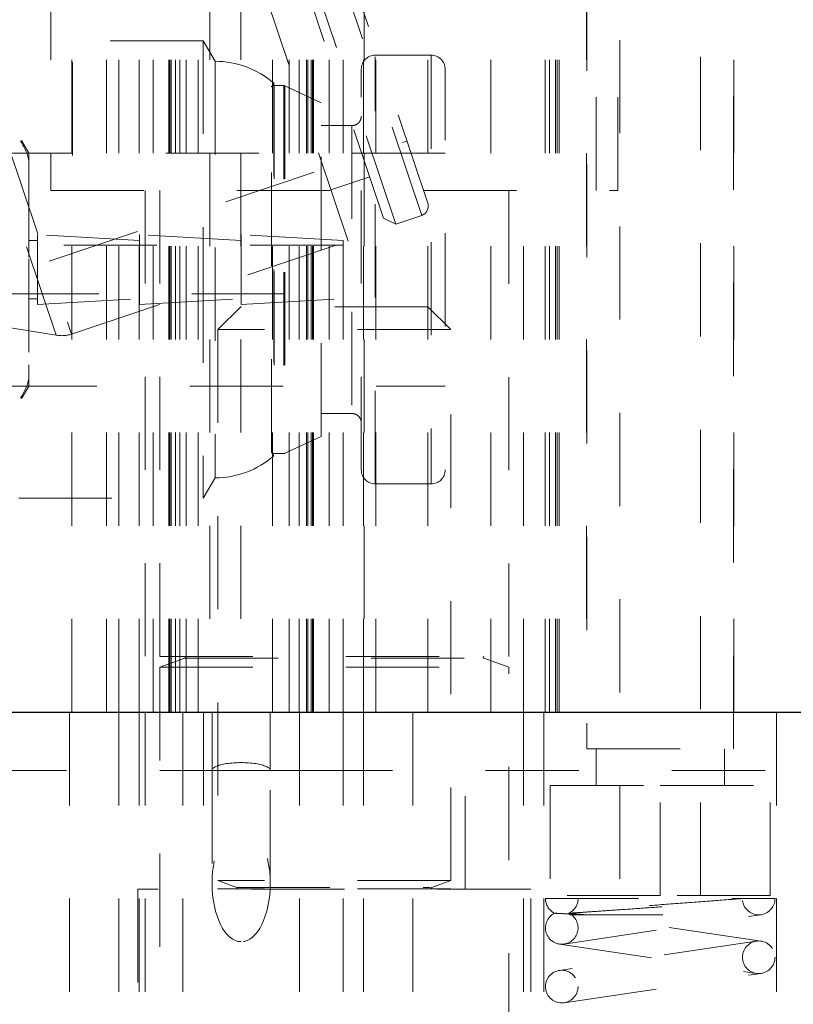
# Model space of a CAD drawing. Header units: inches. Extents: x 1880 to 2363, y -453 to -54.
# Tile 821 of 1056: x 2040.344 to 2041.175, y -79.957 to -78.901. Entities that reach past the tile are written whole.
import ezdxf

# ---------------------------------------------------------------- set-up
doc = ezdxf.new("R2010")
doc.units = ezdxf.units.IN
doc.header["$LTSCALE"] = 0.5
doc.header["$MEASUREMENT"] = 0
doc.linetypes.add('HIDDEN', pattern=[0.225, 0.15, -0.075])
for name, color, linetype in [('DIE-M-S', 8, 'Continuous'), ('DIE-M-S3', 8, 'Continuous'), ('SVD-M-S', 8, 'Continuous')]:
    doc.layers.add(name, color=color, linetype=linetype)

msp = doc.modelspace()

# ---------------------------------------------------------------- linework, layer by layer
at = {"layer": 'DIE-M-S', "linetype": 'HIDDEN', "lineweight": 18}
for p, q in [((2040.37729, -78.64382), (2040.37729, -79.08382)), ((2040.39979, -79.64382), (2040.39979, -78.64382)), ((2040.54829, -78.64382), (2040.54829, -79.64382)), ((2040.58129, -78.64382), (2040.58129, -79.64382)), ((2040.61529, -79.64382), (2040.61529, -78.64382)), ((2040.71379, -78.64382), (2040.71379, -79.64382)), ((2040.78229, -79.64382), (2040.78229, -78.64382)), ((2040.84979, -79.64382), (2040.84979, -78.64382)), ((2040.90834, -79.64382), (2040.90834, -78.64382)), ((2040.90834, -79.64382), (2040.90834, -78.64382)), ((2040.91275, -79.64382), (2040.91275, -78.64382)), ((2040.91275, -79.64382), (2040.91275, -78.64382)), ((2040.92123, -79.64382), (2040.92123, -78.64382)), ((2040.92123, -79.64382), (2040.92123, -78.64382)), ((2040.92317, -79.64382), (2040.92317, -78.64382)), ((2040.95279, -78.64382), (2040.95279, -79.64382)), ((2040.98629, -79.08382), (2040.98629, -78.64382)), ((2041.11079, -79.64382), (2041.11079, -78.64382)), ((2040.37729, -79.08382), (2040.98629, -79.08382)), ((2040.47879, -79.08382), (2040.47879, -79.64382)), ((2040.88479, -79.64382), (2040.88479, -79.08382))]:
    msp.add_line(p, q, dxfattribs=at)
at = {"layer": 'DIE-M-S', "linetype": 'Continuous', "lineweight": 25}
msp.add_line((2038.93179, -79.64382), (2042.58179, -79.64382), dxfattribs=at)
at = {"layer": 'DIE-M-S3', "linetype": 'HIDDEN', "lineweight": 18}
for p, q in [((2040.95305, -78.65563), (2040.95305, -79.68319)), ((2041.11053, -79.68319), (2041.11053, -78.65563)), ((2040.98848, -78.72256), (2040.98848, -79.84067)), ((2041.0751, -79.84067), (2041.0751, -78.72256)), ((2040.43729, -79.64382), (2040.43729, -78.89382)), ((2040.45029, -79.64382), (2040.45029, -78.89382)), ((2040.47226, -79.64382), (2040.47226, -78.89382)), ((2040.47229, -79.64382), (2040.47229, -78.89382)), ((2040.48726, -79.64382), (2040.48726, -78.89382)), ((2040.50406, -79.64382), (2040.50406, -78.89382)), ((2040.50529, -79.64382), (2040.50529, -78.89382)), ((2040.50679, -79.64382), (2040.50679, -78.89382)), ((2040.51114, -79.64382), (2040.51114, -78.89382)), ((2040.51579, -79.64382), (2040.51579, -78.89382)), ((2040.52279, -79.64382), (2040.52279, -78.89382)), ((2040.53579, -79.64382), (2040.53579, -78.89382)), ((2040.63329, -79.64382), (2040.63329, -78.89382)), ((2040.64403, -79.64382), (2040.64403, -78.89382)), ((2040.65197, -79.64382), (2040.65197, -78.89382)), ((2040.65329, -79.64382), (2040.65329, -78.89382)), ((2040.65679, -79.64382), (2040.65679, -78.89382)), ((2040.65829, -79.64382), (2040.65829, -78.89382)), ((2040.65952, -79.64382), (2040.65952, -78.89382)), ((2040.67632, -79.64382), (2040.67632, -78.89382)), ((2040.69129, -79.64382), (2040.69129, -78.89382)), ((2040.69132, -79.64382), (2040.69132, -78.89382)), ((2040.71329, -79.64382), (2040.71329, -78.89382)), ((2040.72629, -79.64382), (2040.72629, -78.89382)), ((2040.91929, -79.64382), (2040.91929, -78.89382)), ((2040.39729, -80.14382), (2040.39729, -79.64382)), ((2040.45029, -80.14382), (2040.45029, -79.64382)), ((2040.47229, -79.64382), (2040.47229, -80.14382)), ((2040.47879, -79.64382), (2040.47879, -80.14382)), ((2040.51929, -79.70632), (2040.51929, -79.64382)), ((2040.51929, -79.64382), (2040.51929, -80.14382)), ((2040.54129, -79.64382), (2040.54129, -79.83382)), ((2040.55054, -79.70632), (2040.55054, -79.64382)), ((2040.61304, -79.70632), (2040.61304, -79.64382)), ((2040.64429, -79.70632), (2040.64429, -79.64382)), ((2040.64429, -80.14382), (2040.64429, -79.64382)), ((2040.69129, -80.14382), (2040.69129, -79.64382)), ((2040.71329, -80.14382), (2040.71329, -79.64382)), ((2040.76629, -80.14382), (2040.76629, -79.64382)), ((2040.82229, -79.83382), (2040.82229, -79.64382)), ((2040.88479, -80.14382), (2040.88479, -79.64382)), ((2040.90679, -79.64382), (2040.90679, -80.14382)), ((2041.15679, -80.14382), (2041.15679, -79.64382)), ((2040.95305, -79.68319), (2041.11053, -79.68319)), ((2040.96289, -79.68319), (2040.96289, -79.72256)), ((2041.10069, -79.72256), (2041.10069, -79.68319)), ((2036.89429, -79.70632), (2040.51929, -79.70632)), ((2040.51929, -79.70632), (2040.55054, -79.70632)), ((2040.61304, -79.70632), (2040.55054, -79.70632)), ((2040.55054, -79.70632), (2040.55054, -79.82756)), ((2040.61304, -79.70632), (2040.64429, -79.70632)), ((2040.61304, -79.82756), (2040.61304, -79.70632)), ((2040.64429, -79.70632), (2042.57554, -79.70632)), ((2040.91368, -79.72256), (2041.03179, -79.72256)), ((2040.91368, -79.72256), (2040.91368, -79.84067)), ((2041.03179, -79.84067), (2041.03179, -79.72256)), ((2041.03179, -79.72256), (2041.1499, -79.72256)), ((2041.1499, -79.84067), (2041.1499, -79.72256)), ((2040.89279, -79.83382), (2040.47079, -79.83382)), ((2040.47079, -79.83382), (2040.47079, -80.14382)), ((2040.89279, -80.14382), (2040.89279, -79.83382)), ((2041.03179, -79.84067), (2040.91368, -79.84067)), ((2041.1499, -79.84067), (2041.03179, -79.84067))]:
    msp.add_line(p, q, dxfattribs=at)
at = {"layer": 'DIE-M-S3', "linetype": 'Continuous', "lineweight": 25}
msp.add_line((2038.93179, -79.64382), (2042.58179, -79.64382), dxfattribs=at)
at = {"layer": 'DIE-M-S3', "linetype": 'HIDDEN', "lineweight": 18}
msp.add_ellipse((2040.58179, -79.70632), major_axis=(0.03125, 0), ratio=0.2679492, start_param=0, end_param=3.1415927, dxfattribs=at)
msp.add_ellipse((2040.58179, -79.82756), major_axis=(0, -0.0625), ratio=0.5, dxfattribs=at)
at = {"layer": 'SVD-M-S', "linetype": 'HIDDEN', "lineweight": 18}
for p, q in [((2040.7478, -79.12004), (2040.61676, -78.73005)), ((2040.77569, -79.11067), (2040.64465, -78.72068)), ((2040.78217, -79.09765), (2040.65768, -78.72715)), ((2040.40054, -78.74632), (2040.40054, -79.08382)), ((2040.69665, -79.13827), (2040.56499, -78.74641)), ((2040.73477, -79.11357), (2040.61028, -78.74308)), ((2040.96304, -79.08382), (2040.96304, -78.74632)), ((2040.68011, -78.79391), (2039.91698, -79.05033)), ((2040.26777, -78.84628), (2040.39943, -79.23814)), ((2040.38316, -79.23915), (2040.25418, -78.85529)), ((2040.54109, -78.92332), (2040.34292, -78.92332)), ((2040.54109, -78.92332), (2040.54109, -79.16882)), ((2040.55379, -78.94532), (2040.54109, -78.92332)), ((2040.78579, -78.93882), (2040.72579, -78.93882)), ((2040.72579, -79.39882), (2040.72579, -78.94063)), ((2040.78579, -78.93927), (2040.78579, -79.39836)), ((2040.55379, -78.94532), (2040.55379, -79.39232)), ((2040.71079, -79.38382), (2040.71079, -78.95382)), ((2040.61679, -78.96876), (2040.61445, -78.97282)), ((2040.61445, -79.36482), (2040.61445, -78.97282)), ((2040.61679, -78.96876), (2040.61679, -79.36888)), ((2040.61705, -78.97132), (2040.61705, -79.36448)), ((2040.62745, -78.97132), (2040.61705, -78.97132)), ((2040.62745, -78.97178), (2040.62745, -79.36586)), ((2040.62872, -78.9716), (2040.62872, -79.3642)), ((2040.66779, -78.98982), (2040.62872, -78.9716)), ((2040.66779, -79.34782), (2040.66779, -78.98982)), ((2040.70079, -79.01432), (2040.66779, -79.01432)), ((2040.70079, -79.01432), (2040.70079, -79.32332)), ((2039.99661, -79.28731), (2040.75974, -79.03089)), ((2040.35379, -79.04382), (2040.34605, -79.03041)), ((2040.80079, -79.04382), (2040.12679, -79.04382)), ((2040.35379, -79.04382), (2040.35379, -79.05538)), ((2040.35379, -79.05538), (2040.35379, -79.15758)), ((2040.67816, -79.08322), (2040.71986, -79.06921)), ((2040.49429, -79.08382), (2040.49429, -79.58421)), ((2040.86929, -79.58421), (2040.86929, -79.08382)), ((2040.73477, -79.11357), (2040.7478, -79.12004)), ((2040.7478, -79.12004), (2040.77569, -79.11067)), ((2040.36317, -79.19948), (2040.36317, -79.13132)), ((2040.47254, -79.13757), (2040.36317, -79.13132)), ((2040.47254, -79.19948), (2040.47254, -79.13132)), ((2040.58192, -79.13757), (2040.47254, -79.13132)), ((2040.58192, -79.19948), (2040.58192, -79.13132)), ((2040.69129, -79.13757), (2040.58192, -79.13132)), ((2040.36317, -79.13757), (2040.35379, -79.13757)), ((2040.39943, -79.23814), (2040.69665, -79.13827)), ((2040.69129, -79.19437), (2040.69129, -79.13757)), ((2040.69129, -79.14282), (2040.12879, -79.14282)), ((2040.35379, -79.15758), (2040.35379, -79.27101)), ((2040.54109, -79.16882), (2040.54109, -79.41432)), ((2040.12879, -79.19482), (2040.69129, -79.19482)), ((2040.69129, -79.20007), (2040.69129, -79.19437)), ((2040.35379, -79.20007), (2040.36317, -79.20007)), ((2040.36317, -79.20632), (2040.36317, -79.19948)), ((2040.36317, -79.20632), (2040.47254, -79.20007)), ((2040.47254, -79.20632), (2040.47254, -79.19948)), ((2040.47254, -79.20632), (2040.58192, -79.20007)), ((2040.58192, -79.20632), (2040.58192, -79.19948)), ((2040.58192, -79.20632), (2040.69129, -79.20007)), ((2040.58129, -79.20882), (2040.55679, -79.23332)), ((2040.78229, -79.20882), (2040.58129, -79.20882)), ((2040.80679, -79.23332), (2040.78229, -79.20882)), ((2040.29654, -79.22524), (2040.38316, -79.23915)), ((2040.80679, -79.23332), (2040.55679, -79.23332)), ((2040.55679, -79.23332), (2040.55679, -79.82451)), ((2040.80679, -79.82451), (2040.80679, -79.23332)), ((2040.35379, -79.27101), (2040.35379, -79.29382)), ((2040.12679, -79.29382), (2040.80079, -79.29382)), ((2040.34605, -79.30722), (2040.35379, -79.29382)), ((2040.66779, -79.32332), (2040.70079, -79.32332)), ((2040.62872, -79.36604), (2040.66779, -79.34782)), ((2040.61445, -79.36482), (2040.61679, -79.36888)), ((2040.61705, -79.36632), (2040.62745, -79.36632)), ((2040.54109, -79.41432), (2040.55379, -79.39232)), ((2040.72579, -79.39882), (2040.78579, -79.39882)), ((2040.34292, -79.41432), (2040.54109, -79.41432)), ((2040.49429, -79.58421), (2040.86929, -79.58421)), ((2040.52135, -79.58574), (2040.49429, -79.59559)), ((2040.52135, -79.58574), (2040.84045, -79.58574)), ((2040.86929, -79.59559), (2040.84224, -79.58574)), ((2040.49429, -79.59559), (2040.86929, -79.59559)), ((2040.49429, -79.59559), (2040.49429, -80.80257)), ((2040.86929, -80.80257), (2040.86929, -79.59559)), ((2040.80679, -79.82451), (2040.55679, -79.82451)), ((2040.55679, -79.82451), (2040.5771, -79.8319)), ((2040.78649, -79.8319), (2040.80679, -79.82451)), ((2040.80679, -79.83342), (2040.55679, -79.83342)), ((2040.55679, -79.83342), (2040.55679, -79.83382)), ((2040.5771, -79.8319), (2040.78471, -79.8319)), ((2040.80679, -79.83382), (2040.80679, -79.83342)), ((2040.90854, -79.84382), (2041.12004, -79.84382)), ((2041.14012, -79.88951), (2040.94546, -79.86052)), ((2040.92862, -79.89263), (2041.14012, -79.86113)), ((2040.93461, -79.86132), (2041.13754, -79.86132)), ((2041.13496, -79.88951), (2040.92346, -79.92101)), ((2040.92346, -79.89263), (2041.13496, -79.92413)), ((2040.92862, -79.95563), (2041.14012, -79.92413))]:
    msp.add_line(p, q, dxfattribs=at)
for centre in [(2041.13754, -79.90682), (2040.92604, -79.93832)]:
    msp.add_circle(centre, 0.0175, dxfattribs=at)
for centre, radius, start, end in [((2040.72579, -78.95382), 0.015, 90, 180), ((2040.78579, -78.95382), 0.015, 0, 90), ((2040.55379, -79.04169), 0.09637, 49.17875, 90), ((2040.61705, -78.97432), 0.003, 90, 150), ((2040.62745, -78.97432), 0.003, 65, 90), ((2040.77242, -79.10092), 0.01029, 288.57277, 18.57277), ((2040.3894, -79.20828), 0.0315, 258.57277, 288.57277), ((2040.55379, -79.29594), 0.09637, 270, 310.82125), ((2040.61705, -79.36332), 0.003, 210, 270), ((2040.62745, -79.36332), 0.003, 270, 295), ((2040.72579, -79.38382), 0.015, 180, 270), ((2040.78579, -79.38382), 0.015, 270, 0), ((2040.52108, -79.585), 0.000787, 290, 90), ((2040.84251, -79.585), 0.000787, 90, 250), ((2040.57683, -79.83264), 0.000787, 270, 70), ((2040.78676, -79.83264), 0.000787, 110, 270), ((2040.92604, -79.84382), 0.0175, 180, 244.1949), ((2040.92604, -79.84382), 0.0175, 294.60211, 0), ((2041.13754, -79.84382), 0.0175, 188.47114, 0), ((2040.92604, -79.87532), 0.0175, 115.84193, 64.15807)]:
    msp.add_arc(centre, radius, start, end, dxfattribs=at)
for points, knots in [([(2040.80079, -79.22994), (2040.80079, -79.22722), (2040.80079, -79.208), (2040.80079, -79.16857), (2040.80079, -79.11594), (2040.80079, -79.06757), (2040.80079, -79.02724), (2040.80079, -78.98844), (2040.80079, -78.95934), (2040.80079, -78.95551), (2040.80079, -78.95382)], [0, 0, 0, 0, 0.0220348, 0.1557832, 0.2895316, 0.4192867, 0.5417256, 0.6546086, 0.8475033, 1, 1, 1, 1]), ([(2040.71079, -79.00432), (2040.71068, -79.00542), (2040.71048, -79.00756), (2040.70896, -79.01033), (2040.7067, -79.01259), (2040.70388, -79.01406), (2040.70173, -79.01424), (2040.70079, -79.01432)], [0, 0, 0, 0, 0.2102048, 0.4096225, 0.5904475, 0.819175, 1, 1, 1, 1]), ([(2040.35379, -79.05538), (2040.35378, -79.05466), (2040.35368, -79.04644), (2040.34913, -79.03839), (2040.34498, -79.03103)], [0, 0, 0, 0, 0.0873778, 1, 1, 1, 1]), ([(2040.35379, -79.28225), (2040.35378, -79.28297), (2040.35368, -79.29119), (2040.34913, -79.29925), (2040.34498, -79.3066)], [0, 0, 0, 0, 0.0873778, 1, 1, 1, 1]), ([(2040.70079, -79.32332), (2040.70173, -79.3234), (2040.70388, -79.32358), (2040.7067, -79.32504), (2040.70896, -79.3273), (2040.71048, -79.33007), (2040.71068, -79.33222), (2040.71079, -79.33332)], [0, 0, 0, 0, 0.18082498, 0.4095525, 0.59037748, 0.78979523, 1, 1, 1, 1]), ([(2041.12004, -79.84382), (2041.11883, -79.84391), (2041.10797, -79.84472), (2041.0834, -79.84656), (2041.0437, -79.84957), (2041.00362, -79.85266), (2040.96763, -79.85549), (2040.93969, -79.85775), (2040.92168, -79.85928), (2040.9195, -79.85947), (2040.91841, -79.85957)], [0, 0, 0, 0, 0.0183197, 0.1635643, 0.3063496, 0.4467904, 0.5854506, 0.7233058, 0.8622416, 1, 1, 1, 1]), ([(2040.93367, -79.85957), (2040.93377, -79.85956), (2040.9342, -79.85953), (2040.94144, -79.85907), (2040.96075, -79.85778), (2040.98791, -79.85591), (2041.01923, -79.85371), (2041.051, -79.85144), (2041.07972, -79.84936), (2041.10254, -79.8477), (2041.11417, -79.84684), (2041.11802, -79.84656), (2041.11918, -79.84647), (2041.11959, -79.84644), (2041.1199, -79.84642), (2041.12007, -79.84641), (2041.12021, -79.8464), (2041.12022, -79.8464), (2041.12023, -79.8464)], [0, 0, 0, 0, 0.03098211, 0.13909616, 0.2504876, 0.36232093, 0.47307836, 0.5820155, 0.68890031, 0.79398709, 0.89894063, 0.9391461, 0.94917767, 0.96667595, 0.97104888, 0.98044093, 0.98998471, 1, 1, 1, 1]), ([(2041.12004, -79.84382), (2041.12325, -79.84382), (2041.12971, -79.84382), (2041.13866, -79.84382), (2041.14658, -79.84382), (2041.15346, -79.84382), (2041.15446, -79.84382), (2041.15504, -79.84382)], [0, 0, 0, 0, 0.1480739, 0.2983875, 0.5002383, 0.7073597, 1, 1, 1, 1]), ([(2040.93367, -79.85957), (2040.93468, -79.85967), (2040.93618, -79.85982), (2040.94363, -79.86054), (2040.94774, -79.86095), (2040.94968, -79.86116), (2040.95044, -79.86125), (2040.95063, -79.8613), (2040.95058, -79.86131), (2040.95044, -79.86132), (2040.9502, -79.86132), (2040.94991, -79.86131), (2040.94943, -79.86129), (2040.94826, -79.86124), (2040.94453, -79.86105), (2040.93556, -79.86053), (2040.92384, -79.85987), (2040.91873, -79.85959), (2040.91846, -79.85957), (2040.91841, -79.85957)], [0, 0, 0, 0, 0.2379614, 0.3558648, 0.4139563, 0.4430096, 0.4576723, 0.4650202, 0.468145, 0.4713047, 0.4731896, 0.4750753, 0.4777409, 0.4826796, 0.4989153, 0.5638328, 0.7365381, 0.9556022, 1, 1, 1, 1])]:
    msp.add_open_spline(points, degree=3, knots=knots, dxfattribs=at)

doc.saveas('drawing.dxf')
